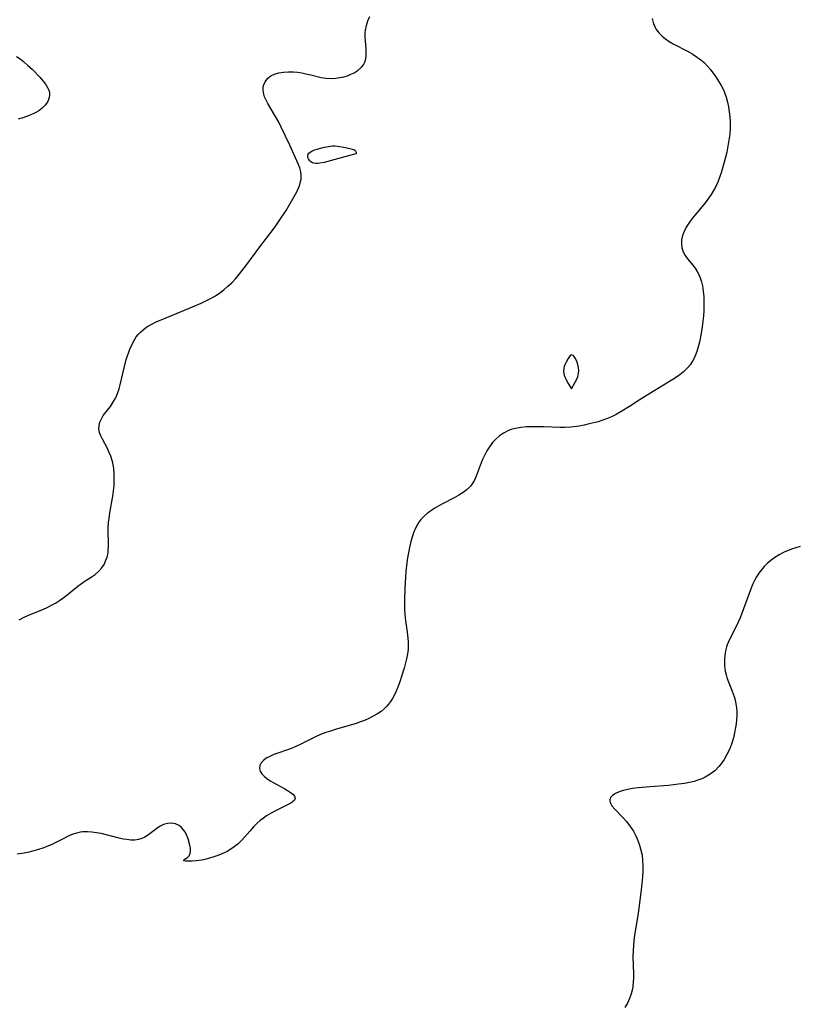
# Model space of a CAD drawing. Header units: inches. Extents: x 1073367 to 1082519, y 1569854 to 1574957.
# Tile 330 of 565: x 1080689 to 1080942, y 1570967 to 1571287. Entities that reach past the tile are written whole.
import ezdxf

# ---------------------------------------------------------------- set-up
doc = ezdxf.new("R2010")
doc.units = ezdxf.units.IN
doc.header["$MEASUREMENT"] = 0
doc.layers.add('CGG_CurvaNivelLidar_v1', color=7, linetype='Continuous', lineweight=30, true_color=0x008008)

msp = doc.modelspace()

# ---------------------------------------------------------------- linework, layer by layer
at = {"layer": 'CGG_CurvaNivelLidar_v1'}
for points in [[(1080894.7049, 1571286.9917, 76.5), (1080894.984, 1571285.7335, 76.5), (1080895.4265, 1571284.5272, 76.5), (1080896.0913, 1571283.3231, 76.5), (1080896.9382, 1571282.212, 76.5), (1080897.911, 1571281.2326, 76.5), (1080899.009, 1571280.3463, 76.5), (1080900.2044, 1571279.5491, 76.5), (1080901.4732, 1571278.8144, 76.5), (1080906.1943, 1571276.3662, 76.5), (1080907.8967, 1571275.4042, 76.5), (1080909.4485, 1571274.3891, 76.5), (1080910.5216, 1571273.5731, 76.5), (1080911.5343, 1571272.6908, 76.5), (1080912.5669, 1571271.6502, 76.5), (1080913.5323, 1571270.5446, 76.5), (1080914.4431, 1571269.3892, 76.5), (1080915.3941, 1571268.0684, 76.5), (1080916.2813, 1571266.7048, 76.5), (1080917.091, 1571265.2978, 76.5), (1080917.8039, 1571263.8438, 76.5), (1080918.179, 1571262.9385, 76.5), (1080918.6994, 1571261.4283, 76.5), (1080919.1238, 1571259.8826, 76.5), (1080919.4652, 1571258.3109, 76.5), (1080919.731, 1571256.7207, 76.5), (1080919.923, 1571255.1184, 76.5), (1080920.0339, 1571253.5842, 76.5), (1080920.0649, 1571252.4899, 76.5), (1080920.0505, 1571251.3953, 76.5), (1080919.906, 1571249.4435, 76.5), (1080919.6416, 1571247.4955, 76.5), (1080919.2925, 1571245.5529, 76.5), (1080918.8849, 1571243.6176, 76.5), (1080918.3913, 1571241.5203, 76.5), (1080917.5565, 1571238.403, 76.5), (1080917.0866, 1571236.8666, 76.5), (1080916.5708, 1571235.3531, 76.5), (1080915.9768, 1571233.8335, 76.5), (1080915.3415, 1571232.4622, 76.5), (1080914.628, 1571231.1283, 76.5), (1080913.8452, 1571229.8321, 76.5), (1080913.0213, 1571228.6104, 76.5), (1080911.9795, 1571227.232, 76.5), (1080908.667, 1571223.272, 76.5), (1080907.5741, 1571221.9019, 76.5), (1080906.6025, 1571220.5683, 76.5), (1080905.7423, 1571219.2144, 76.5), (1080905.035, 1571217.8352, 76.5), (1080904.5422, 1571216.4911, 76.5), (1080904.2515, 1571215.1378, 76.5), (1080904.1896, 1571213.7945, 76.5), (1080904.3778, 1571212.4938, 76.5), (1080904.7905, 1571211.2419, 76.5), (1080905.401, 1571210.0607, 76.5), (1080906.1512, 1571208.999, 76.5), (1080907.8728, 1571206.9449, 76.5), (1080908.6449, 1571205.9536, 76.5), (1080909.3432, 1571204.8953, 76.5), (1080909.8786, 1571203.8708, 76.5), (1080910.318, 1571202.7854, 76.5), (1080910.6969, 1571201.5171, 76.5), (1080910.9841, 1571200.1971, 76.5), (1080911.2529, 1571198.4491, 76.5), (1080911.4199, 1571196.6524, 76.5), (1080911.4838, 1571195.0547, 76.5), (1080911.4827, 1571193.4395, 76.5), (1080911.4338, 1571191.9764, 76.5), (1080911.3383, 1571190.5097, 76.5), (1080911.1524, 1571188.6817, 76.5), (1080910.9104, 1571186.8594, 76.5), (1080910.3641, 1571183.4829, 76.5), (1080910.0546, 1571181.9246, 76.5), (1080909.678, 1571180.3843, 76.5), (1080909.2245, 1571178.8869, 76.5), (1080908.6811, 1571177.4457, 76.5), (1080908.0286, 1571176.0781, 76.5), (1080907.0636, 1571174.5639, 76.5), (1080905.9661, 1571173.3078, 76.5), (1080904.7112, 1571172.1665, 76.5), (1080903.3418, 1571171.1066, 76.5), (1080901.8921, 1571170.1012, 76.5), (1080900.3337, 1571169.0948, 76.5), (1080893.0642, 1571164.6838, 76.5), (1080890.4696, 1571163.0502, 76.5), (1080887.3617, 1571161.0283, 76.5), (1080884.8006, 1571159.4509, 76.5), (1080882.9841, 1571158.4459, 76.5), (1080881.4574, 1571157.6963, 76.5), (1080879.9046, 1571157.027, 76.5), (1080878.325, 1571156.4522, 76.5), (1080877.1173, 1571156.0869, 76.5), (1080874.2691, 1571155.3447, 76.5), (1080872.6273, 1571154.9654, 76.5), (1080870.9716, 1571154.6407, 76.5), (1080869.3007, 1571154.3953, 76.5), (1080868.2527, 1571154.2943, 76.5), (1080866.3222, 1571154.2114, 76.5), (1080864.6626, 1571154.2233, 76.5), (1080859.6731, 1571154.4085, 76.5), (1080855.7913, 1571154.4269, 76.5), (1080853.9098, 1571154.3723, 76.5), (1080852.0634, 1571154.2218, 76.5), (1080850.2704, 1571153.9207, 76.5), (1080848.868, 1571153.5242, 76.5), (1080848.0457, 1571153.2087, 76.5), (1080846.4335, 1571152.3828, 76.5), (1080845.1455, 1571151.4876, 76.5), (1080843.9586, 1571150.4475, 76.5), (1080842.8773, 1571149.2815, 76.5), (1080841.8866, 1571147.9749, 76.5), (1080841.0022, 1571146.5786, 76.5), (1080840.215, 1571145.1166, 76.5), (1080839.5223, 1571143.6082, 76.5), (1080837.569, 1571138.4228, 76.5), (1080836.8656, 1571136.9207, 76.5), (1080835.9993, 1571135.5535, 76.5), (1080835.6934, 1571135.1742, 76.5), (1080834.5751, 1571134.0721, 76.5), (1080833.2872, 1571133.1049, 76.5), (1080831.8775, 1571132.2289, 76.5), (1080830.3865, 1571131.4058, 76.5), (1080826.8746, 1571129.5692, 76.5), (1080825.3963, 1571128.7539, 76.5), (1080823.9561, 1571127.8881, 76.5), (1080822.9973, 1571127.251, 76.5), (1080821.773, 1571126.3421, 76.5), (1080820.6333, 1571125.3595, 76.5), (1080819.6028, 1571124.2893, 76.5), (1080818.9439, 1571123.4541, 76.5), (1080818.4658, 1571122.7337, 76.5), (1080817.6971, 1571121.2745, 76.5), (1080817.1695, 1571119.9603, 76.5), (1080816.7286, 1571118.5936, 76.5), (1080816.3489, 1571117.188, 76.5), (1080816.0086, 1571115.7547, 76.5), (1080815.5391, 1571113.5003, 76.5), (1080815.272, 1571111.9045, 76.5), (1080815.0458, 1571110.2914, 76.5), (1080814.7157, 1571107.3949, 76.5), (1080814.5542, 1571105.4899, 76.5), (1080814.3452, 1571102.1053, 76.5), (1080814.2201, 1571098.1485, 76.5), (1080814.2268, 1571096.6229, 76.5), (1080814.2775, 1571095.1029, 76.5), (1080814.3808, 1571093.5906, 76.5), (1080814.5198, 1571092.2675, 76.5), (1080815.1727, 1571087.7272, 76.5), (1080815.4031, 1571085.8217, 76.5), (1080815.4864, 1571084.6186, 76.5), (1080815.499, 1571083.4185, 76.5), (1080815.4143, 1571082.0887, 76.5), (1080815.2387, 1571080.7626, 76.5), (1080814.9149, 1571079.0874, 76.5), (1080814.1509, 1571076.0427, 76.5), (1080813.3457, 1571073.3119, 76.5), (1080812.7674, 1571071.5753, 76.5), (1080812.131, 1571069.8712, 76.5), (1080811.5934, 1571068.5958, 76.5), (1080811.0045, 1571067.3585, 76.5), (1080810.354, 1571066.1701, 76.5), (1080809.7589, 1571065.232, 76.5), (1080809.102, 1571064.346, 76.5), (1080808.4117, 1571063.5601, 76.5), (1080807.6874, 1571062.8565, 76.5), (1080806.6593, 1571062.016, 76.5), (1080805.5557, 1571061.2535, 76.5), (1080804.1398, 1571060.4186, 76.5), (1080802.65, 1571059.6757, 76.5), (1080801.3144, 1571059.1078, 76.5), (1080799.9422, 1571058.5938, 76.5), (1080798.543, 1571058.1193, 76.5), (1080796.7726, 1571057.5656, 76.5), (1080791.7113, 1571056.0977, 76.5), (1080790.2027, 1571055.6278, 76.5), (1080788.711, 1571055.1176, 76.5), (1080787.0236, 1571054.4671, 76.5), (1080785.3984, 1571053.7611, 76.5), (1080783.8093, 1571052.9996, 76.5), (1080780.5954, 1571051.3592, 76.5), (1080779.1824, 1571050.7051, 76.5), (1080777.7514, 1571050.1106, 76.5), (1080776.2724, 1571049.5614, 76.5), (1080773.1878, 1571048.4948, 76.5), (1080771.8155, 1571047.982, 76.5), (1080770.5415, 1571047.4267, 76.5), (1080769.4063, 1571046.8005, 76.5), (1080768.482, 1571046.1016, 76.5), (1080767.7771, 1571045.3164, 76.5), (1080767.3326, 1571044.4346, 76.5), (1080767.2145, 1571043.5099, 76.5), (1080767.4501, 1571042.5914, 76.5), (1080767.9924, 1571041.6983, 76.5), (1080768.6907, 1571040.944, 76.5), (1080769.5476, 1571040.2353, 76.5), (1080770.6408, 1571039.4983, 76.5), (1080771.8272, 1571038.8027, 76.5), (1080775.3739, 1571036.8752, 76.5), (1080776.3243, 1571036.3282, 76.5), (1080777.1757, 1571035.7896, 76.5), (1080778.048, 1571035.1214, 76.5), (1080778.5899, 1571034.5019, 76.5), (1080778.7851, 1571033.8976, 76.5), (1080778.5151, 1571033.2381, 76.5), (1080777.8178, 1571032.5913, 76.5), (1080777.3183, 1571032.2474, 76.5), (1080776.1092, 1571031.5526, 76.5), (1080772.4174, 1571029.712, 76.5), (1080770.9542, 1571028.9494, 76.5), (1080769.5049, 1571028.1028, 76.5), (1080768.4453, 1571027.3904, 76.5), (1080767.426, 1571026.6118, 76.5), (1080766.4565, 1571025.7677, 76.5), (1080765.1944, 1571024.4871, 76.5), (1080764.0108, 1571023.1292, 76.5), (1080762.3474, 1571021.1382, 76.5), (1080761.4777, 1571020.1798, 76.5), (1080760.2778, 1571019.0326, 76.5), (1080758.9826, 1571017.9911, 76.5), (1080757.5984, 1571017.0721, 76.5), (1080756.6452, 1571016.544, 76.5), (1080755.6636, 1571016.0668, 76.5), (1080754.0001, 1571015.3664, 76.5), (1080752.3105, 1571014.7655, 76.5), (1080750.6233, 1571014.263, 76.5), (1080748.9687, 1571013.8668, 76.5), (1080748.3741, 1571013.7512, 76.5), (1080746.7789, 1571013.5162, 76.5), (1080745.3261, 1571013.3908, 76.5), (1080744.0873, 1571013.3582, 76.5), (1080743.1522, 1571013.4112, 76.5), (1080742.6347, 1571013.5521, 76.5), (1080742.5735, 1571013.6398, 76.5), (1080742.7432, 1571013.8821, 76.5), (1080743.7732, 1571014.62, 76.5), (1080744.3297, 1571015.1688, 76.5), (1080744.7173, 1571015.8878, 76.5), (1080744.8254, 1571016.6646, 76.5), (1080744.7558, 1571017.5659, 76.5), (1080744.5609, 1571018.5593, 76.5), (1080743.9795, 1571020.6641, 76.5), (1080743.6066, 1571021.7064, 76.5), (1080743.1337, 1571022.7027, 76.5), (1080742.5554, 1571023.5805, 76.5), (1080741.8618, 1571024.3477, 76.5), (1080741.0628, 1571024.972, 76.5), (1080739.8914, 1571025.5184, 76.5), (1080738.6177, 1571025.7451, 76.5), (1080737.3208, 1571025.6394, 76.5), (1080736.0279, 1571025.2483, 76.5), (1080734.9278, 1571024.7088, 76.5), (1080733.8719, 1571024.0373, 76.5), (1080730.8129, 1571021.6732, 76.5), (1080729.9093, 1571021.1392, 76.5), (1080728.9381, 1571020.7126, 76.5), (1080727.9069, 1571020.4156, 76.5), (1080726.7009, 1571020.2567, 76.5), (1080725.4435, 1571020.254, 76.5), (1080724.1482, 1571020.3781, 76.5), (1080722.9, 1571020.5879, 76.5), (1080721.6327, 1571020.8619, 76.5), (1080715.7532, 1571022.3403, 76.5), (1080714.2772, 1571022.6361, 76.5), (1080712.7933, 1571022.8405, 76.5), (1080711.3146, 1571022.9304, 76.5), (1080709.8499, 1571022.8826, 76.5), (1080708.9387, 1571022.7694, 76.5), (1080708.1941, 1571022.6236, 76.5), (1080706.6147, 1571022.1566, 76.5), (1080705.0977, 1571021.5273, 76.5), (1080703.6015, 1571020.7909, 76.5), (1080700.8098, 1571019.3449, 76.5), (1080699.494, 1571018.7083, 76.5), (1080698.1505, 1571018.1174, 76.5), (1080696.8124, 1571017.6025, 76.5), (1080695.4468, 1571017.1505, 76.5), (1080693.9159, 1571016.7238, 76.5), (1080692.3623, 1571016.3586, 76.5), (1080690.7919, 1571016.0409, 76.5), (1080688.4696, 1571015.646, 76.5)], [(1080689.096, 1571091.7553, 76), (1080690.7615, 1571092.5913, 76), (1080692.0025, 1571093.1411, 76), (1080697.051, 1571095.2321, 76), (1080698.2381, 1571095.7729, 76), (1080699.6046, 1571096.4644, 76), (1080700.9348, 1571097.2141, 76), (1080702.225, 1571098.0181, 76), (1080703.3823, 1571098.8145, 76), (1080704.1549, 1571099.3955, 76), (1080708.1501, 1571102.6445, 76), (1080709.3691, 1571103.5604, 76), (1080710.2657, 1571104.1772, 76), (1080712.5094, 1571105.5989, 76), (1080713.7876, 1571106.4544, 76), (1080714.9446, 1571107.4067, 76), (1080715.9175, 1571108.5037, 76), (1080716.7177, 1571109.7408, 76), (1080717.3432, 1571111.088, 76), (1080717.6708, 1571112.077, 76), (1080717.9139, 1571113.0975, 76), (1080718.0169, 1571113.7014, 76), (1080718.0945, 1571114.3826, 76), (1080718.1528, 1571115.5409, 76), (1080718.1515, 1571117.0317, 76), (1080718.079, 1571120.1107, 76), (1080718.0894, 1571121.6814, 76), (1080718.1863, 1571123.3466, 76), (1080718.3261, 1571124.6233, 76), (1080718.6154, 1571126.5129, 76), (1080719.6155, 1571131.8811, 76), (1080719.8348, 1571133.6196, 76), (1080719.9779, 1571135.392, 76), (1080720.0442, 1571137.2851, 76), (1080720.0095, 1571139.1633, 76), (1080719.8531, 1571141.0126, 76), (1080719.693, 1571142.0771, 76), (1080719.4738, 1571143.1219, 76), (1080718.9454, 1571144.8587, 76), (1080718.4269, 1571146.1178, 76), (1080717.8384, 1571147.3301, 76), (1080716.1719, 1571150.4445, 76), (1080715.6583, 1571151.5373, 76), (1080715.2709, 1571152.6166, 76), (1080715.0652, 1571153.6909, 76), (1080715.096, 1571154.8353, 76), (1080715.3646, 1571155.9631, 76), (1080715.8411, 1571157.0536, 76), (1080716.4695, 1571158.0582, 76), (1080718.7608, 1571161.0555, 76), (1080719.4886, 1571162.1181, 76), (1080720.1358, 1571163.2046, 76), (1080720.7075, 1571164.3511, 76), (1080721.1857, 1571165.542, 76), (1080721.5914, 1571166.7802, 76), (1080721.9434, 1571168.055, 76), (1080723.1966, 1571173.5303, 76), (1080723.9427, 1571176.3169, 76), (1080724.7143, 1571178.6681, 76), (1080725.0824, 1571179.6333, 76), (1080725.8102, 1571181.2833, 76), (1080726.6608, 1571182.8369, 76), (1080727.1749, 1571183.6118, 76), (1080727.7392, 1571184.3437, 76), (1080728.5182, 1571185.1885, 76), (1080729.3767, 1571185.9563, 76), (1080730.6331, 1571186.8645, 76), (1080731.99, 1571187.6635, 76), (1080733.8374, 1571188.5691, 76), (1080735.2784, 1571189.1899, 76), (1080745.9576, 1571193.5432, 76), (1080748.2977, 1571194.5658, 76), (1080750.0051, 1571195.394, 76), (1080751.4674, 1571196.1709, 76), (1080752.8905, 1571197.0037, 76), (1080754.263, 1571197.9056, 76), (1080755.6309, 1571198.9328, 76), (1080756.9357, 1571200.0387, 76), (1080758.1807, 1571201.2131, 76), (1080759.4149, 1571202.5086, 76), (1080760.3863, 1571203.6396, 76), (1080761.5794, 1571205.1275, 76), (1080762.7448, 1571206.652, 76), (1080767.6594, 1571213.2871, 76), (1080771.3206, 1571218.0709, 76), (1080772.4911, 1571219.6517, 76), (1080774.2647, 1571222.2396, 76), (1080775.8035, 1571224.6753, 76), (1080778.0113, 1571228.4007, 76), (1080779.2656, 1571230.699, 76), (1080779.7507, 1571231.7129, 76), (1080780.1374, 1571232.6677, 76), (1080780.4414, 1571233.6266, 76), (1080780.6871, 1571234.8469, 76), (1080780.7632, 1571236.0589, 76), (1080780.6532, 1571237.2473, 76), (1080780.3069, 1571238.526, 76), (1080779.7946, 1571239.795, 76), (1080777.01, 1571245.9239, 76), (1080774.2672, 1571251.6906, 76), (1080773.4671, 1571253.2907, 76), (1080772.1041, 1571255.7108, 76), (1080769.8599, 1571259.4456, 76), (1080769.2073, 1571260.6932, 76), (1080768.8377, 1571261.5436, 76), (1080768.557, 1571262.389, 76), (1080768.3404, 1571263.7476, 76), (1080768.3626, 1571264.4829, 76), (1080768.4874, 1571265.1951, 76), (1080769.0063, 1571266.4732, 76), (1080769.8552, 1571267.5782, 76), (1080770.8607, 1571268.372, 76), (1080772.0575, 1571268.9685, 76), (1080773.4548, 1571269.3731, 76), (1080774.9684, 1571269.6063, 76), (1080776.5523, 1571269.708, 76), (1080778.1844, 1571269.6746, 76), (1080779.5315, 1571269.5394, 76), (1080780.886, 1571269.3262, 76), (1080782.2402, 1571269.058, 76), (1080783.8249, 1571268.6938, 76), (1080787.1647, 1571267.8606, 76), (1080788.8229, 1571267.5861, 76), (1080790.4112, 1571267.5123, 76), (1080791.9938, 1571267.6072, 76), (1080793.2741, 1571267.792, 76), (1080794.5258, 1571268.069, 76), (1080795.728, 1571268.4353, 76), (1080796.876, 1571268.8833, 76), (1080797.9562, 1571269.4044, 76), (1080799.2339, 1571270.1962, 76), (1080800.3028, 1571271.1501, 76), (1080800.9092, 1571271.9667, 76), (1080801.3661, 1571272.8758, 76), (1080801.6698, 1571273.8587, 76), (1080801.8201, 1571274.8971, 76), (1080801.8509, 1571275.9801, 76), (1080801.8003, 1571277.0969, 76), (1080801.5682, 1571279.7091, 76), (1080801.4874, 1571281.0371, 76), (1080801.4966, 1571282.3688, 76), (1080801.5777, 1571283.2457, 76), (1080801.8799, 1571284.719, 76), (1080802.3704, 1571286.2087, 76), (1080803.0058, 1571287.6818, 76)], [(1080688.3109, 1571274.6784, 75.5), (1080689.4956, 1571273.8622, 75.5), (1080690.5851, 1571273.0076, 75.5), (1080691.9908, 1571271.7765, 75.5), (1080693.3329, 1571270.4959, 75.5), (1080695.8496, 1571267.9118, 75.5), (1080696.9756, 1571266.6348, 75.5), (1080697.9366, 1571265.3633, 75.5), (1080698.5079, 1571264.3939, 75.5), (1080698.8073, 1571263.6774, 75.5), (1080698.9856, 1571262.9508, 75.5), (1080699.024, 1571262.1488, 75.5), (1080698.9078, 1571261.3472, 75.5), (1080698.409, 1571260.0506, 75.5), (1080697.5813, 1571258.8328, 75.5), (1080696.6476, 1571257.8864, 75.5), (1080695.5372, 1571257.0464, 75.5), (1080694.2947, 1571256.3326, 75.5), (1080692.9391, 1571255.715, 75.5), (1080691.4996, 1571255.1722, 75.5), (1080689.9989, 1571254.6875, 75.5), (1080688.8252, 1571254.3507, 75.5)], [(1080942.7915, 1571115.5098, 77), (1080941.3324, 1571115.1089, 77), (1080939.8981, 1571114.6521, 77), (1080938.6069, 1571114.1723, 77), (1080937.8165, 1571113.8384, 77), (1080936.855, 1571113.3813, 77), (1080935.9217, 1571112.8761, 77), (1080934.5586, 1571112.0131, 77), (1080933.2675, 1571111.0499, 77), (1080932.0509, 1571109.9974, 77), (1080931.0624, 1571109.0171, 77), (1080930.1419, 1571107.9749, 77), (1080929.2994, 1571106.869, 77), (1080928.5557, 1571105.7176, 77), (1080927.8926, 1571104.5108, 77), (1080927.3662, 1571103.4029, 77), (1080926.5936, 1571101.5292, 77), (1080924.3926, 1571095.3072, 77), (1080923.2653, 1571092.4069, 77), (1080922.6482, 1571090.978, 77), (1080921.9879, 1571089.5857, 77), (1080920.2265, 1571086.2541, 77), (1080919.4342, 1571084.5848, 77), (1080919.0606, 1571083.6211, 77), (1080918.8611, 1571083.0093, 77), (1080918.6303, 1571082.1462, 77), (1080918.3189, 1571080.3954, 77), (1080918.1857, 1571078.6165, 77), (1080918.2216, 1571076.8294, 77), (1080918.4309, 1571075.0535, 77), (1080918.6688, 1571073.9104, 77), (1080918.9059, 1571073.0542, 77), (1080919.333, 1571071.8067, 77), (1080920.6663, 1571068.5445, 77), (1080921.2789, 1571066.8868, 77), (1080921.6319, 1571065.6712, 77), (1080921.9017, 1571064.4313, 77), (1080922.082, 1571063.172, 77), (1080922.1685, 1571061.8922, 77), (1080922.1707, 1571060.6011, 77), (1080922.1007, 1571059.3024, 77), (1080921.9707, 1571058.0241, 77), (1080921.7861, 1571056.7454, 77), (1080921.4663, 1571055.069, 77), (1080921.0605, 1571053.4074, 77), (1080920.4283, 1571051.3707, 77), (1080919.7606, 1571049.6466, 77), (1080918.9823, 1571047.9827, 77), (1080918.0846, 1571046.3984, 77), (1080917.0321, 1571044.8952, 77), (1080916.3508, 1571044.0838, 77), (1080915.0151, 1571042.7665, 77), (1080913.5363, 1571041.6156, 77), (1080911.925, 1571040.6503, 77), (1080910.7743, 1571040.1199, 77), (1080909.5746, 1571039.6737, 77), (1080908.3349, 1571039.3004, 77), (1080906.7816, 1571038.9302, 77), (1080905.1918, 1571038.633, 77), (1080903.2066, 1571038.3419, 77), (1080899.9574, 1571037.9912, 77), (1080894.0213, 1571037.5464, 77), (1080890.184, 1571037.1979, 77), (1080888.3348, 1571036.9627, 77), (1080886.7656, 1571036.6899, 77), (1080885.2952, 1571036.3404, 77), (1080883.9346, 1571035.8919, 77), (1080882.7546, 1571035.3531, 77), (1080881.8099, 1571034.7265, 77), (1080881.2054, 1571034.0569, 77), (1080881.0082, 1571033.6288, 77), (1080880.9399, 1571033.2791, 77), (1080880.944, 1571032.9387, 77), (1080881.0603, 1571032.4226, 77), (1080881.6272, 1571031.3589, 77), (1080882.5242, 1571030.2496, 77), (1080885.0323, 1571027.6427, 77), (1080886.2283, 1571026.3439, 77), (1080887.3735, 1571024.9531, 77), (1080888.101, 1571023.9308, 77), (1080888.6249, 1571023.086, 77), (1080889.4231, 1571021.5666, 77), (1080890.0707, 1571020.0741, 77), (1080890.6189, 1571018.534, 77), (1080891.0599, 1571016.955, 77), (1080891.3927, 1571015.2873, 77), (1080891.5981, 1571013.5937, 77), (1080891.6783, 1571011.8865, 77), (1080891.6594, 1571010.1664, 77), (1080891.5586, 1571008.31, 77), (1080891.2497, 1571005.0091, 77), (1080890.5925, 1570999.7241, 77), (1080890.1241, 1570996.5151, 77), (1080888.9644, 1570989.2341, 77), (1080888.7566, 1570987.6332, 77), (1080888.5928, 1570986.0312, 77), (1080888.4869, 1570984.4283, 77), (1080888.453, 1570982.3705, 77), (1080888.6304, 1570976.7923, 77), (1080888.6269, 1570975.4971, 77), (1080888.5672, 1570974.2145, 77), (1080888.3788, 1570972.6231, 77), (1080888.1495, 1570971.4656, 77), (1080887.8482, 1570970.3297, 77), (1080887.3087, 1570968.7823, 77), (1080886.6378, 1570967.3002, 77), (1080885.8338, 1570965.9021, 77)]]:
    msp.add_polyline3d(points, dxfattribs=at)
for points in [[(1080798.5, 1571243.005, 76), (1080792.5146, 1571241.4697, 76), (1080788.2229, 1571240.2907, 76), (1080786.8088, 1571240.0092, 76), (1080786.131, 1571239.9334, 76), (1080785.4852, 1571239.9186, 76), (1080784.8845, 1571239.9837, 76), (1080784.346, 1571240.1532, 76), (1080783.8492, 1571240.4756, 76), (1080783.4451, 1571240.9055, 76), (1080783.1358, 1571241.3993, 76), (1080782.9341, 1571241.9199, 76), (1080782.8638, 1571242.4336, 76), (1080782.9622, 1571242.9073, 76), (1080783.2424, 1571243.2979, 76), (1080783.6711, 1571243.6362, 76), (1080784.2081, 1571243.9351, 76), (1080784.8227, 1571244.2042, 76), (1080786.1988, 1571244.6806, 76), (1080788.2858, 1571245.2471, 76), (1080789.5647, 1571245.4935, 76), (1080790.8517, 1571245.6177, 76), (1080791.6102, 1571245.6118, 76), (1080792.3658, 1571245.5565, 76), (1080793.1161, 1571245.4668, 76), (1080794.5957, 1571245.2292, 76), (1080796.118, 1571244.8959, 76), (1080797.8114, 1571244.4211, 76), (1080798.1123, 1571244.2745, 76), (1080798.3347, 1571244.0838, 76), (1080798.5021, 1571243.7923, 76), (1080798.5765, 1571243.4809, 76), (1080798.5754, 1571243.2089, 76)], [(1080868.5, 1571166.7379, 76.5), (1080869.724, 1571168.901, 76.5), (1080870.3043, 1571170.1069, 76.5), (1080870.539, 1571170.699, 76.5), (1080870.7095, 1571171.2538, 76.5), (1080870.7999, 1571171.7332, 76.5), (1080870.8614, 1571172.6784, 76.5), (1080870.7949, 1571173.6263, 76.5), (1080870.7077, 1571174.1062, 76.5), (1080870.4435, 1571175.0431, 76.5), (1080870.0874, 1571175.9145, 76.5), (1080869.6698, 1571176.6901, 76.5), (1080869.2188, 1571177.3307, 76.5), (1080868.9875, 1571177.5707, 76.5), (1080868.7546, 1571177.7325, 76.5), (1080868.5218, 1571177.7908, 76.5), (1080868.2876, 1571177.7235, 76.5), (1080868.0548, 1571177.551, 76.5), (1080867.8237, 1571177.3001, 76.5), (1080867.3679, 1571176.6407, 76.5), (1080866.7156, 1571175.4412, 76.5), (1080866.3104, 1571174.5252, 76.5), (1080866.1475, 1571174.0549, 76.5), (1080866.0282, 1571173.5763, 76.5), (1080865.9659, 1571173.1005, 76.5), (1080865.9523, 1571172.6194, 76.5), (1080866.0489, 1571171.6555, 76.5), (1080866.1664, 1571171.1624, 76.5), (1080866.3604, 1571170.6166, 76.5), (1080866.6162, 1571170.0351, 76.5), (1080867.2316, 1571168.8531, 76.5)]]:
    msp.add_polyline3d(points, close=True, dxfattribs=at)

doc.saveas('drawing.dxf')
